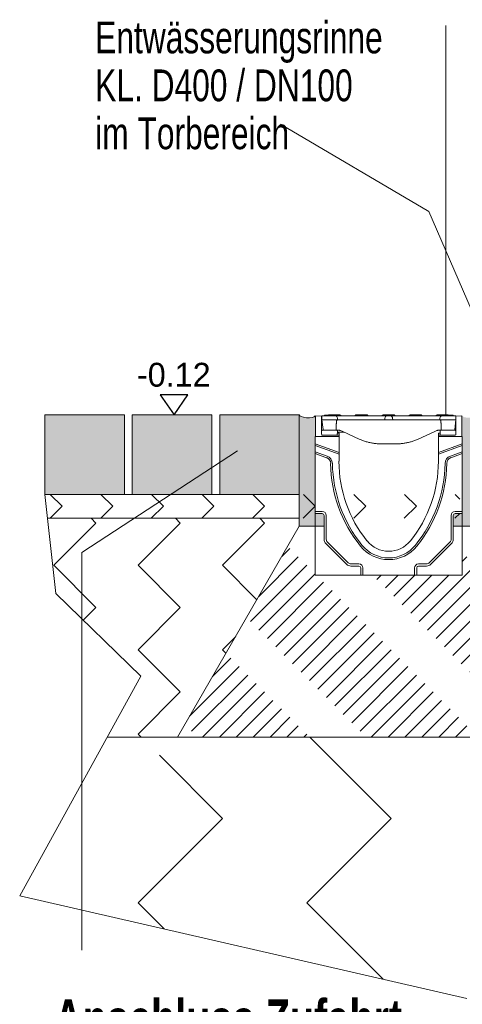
# Model space of a CAD drawing. Header units: metres. Extents: x 1314 to 1415, y -87 to -52.
# Tile 543 of 656: x 1405.014 to 1405.57, y -72.889 to -71.651. Entities that reach past the tile are written whole.
import ezdxf

# ---------------------------------------------------------------- set-up
doc = ezdxf.new("R2010")
doc.units = ezdxf.units.M
doc.linetypes.add('AUSGEZOGEN', pattern=[0])
for name, color, linetype in [('XR$9$_43212', 7, 'Continuous'), ('XR$9$_47794', 7, 'Continuous'), ('XR$9$_47796', 7, 'Continuous')]:
    doc.layers.add(name, color=color, linetype=linetype)
for name, color, linetype, lineweight in [('XR$9$Allgemein', 4, 'AUSGEZOGEN', 13), ('XR$9$Heizung', 4, 'AUSGEZOGEN', 13), ('XR$9$Muster', 4, 'AUSGEZOGEN', 13), ('XR$9$Schraffur', 4, 'AUSGEZOGEN', 13), ('XR$9$Text 1_100', 3, 'AUSGEZOGEN', 18), ('XR$9$Wand', 1, 'AUSGEZOGEN', 50), ('XR$9$Wand Mauerwerk tr_1', 42, 'AUSGEZOGEN', 18)]:
    doc.layers.add(name, color=color, linetype=linetype, lineweight=lineweight)
doc.styles.add('ARIAL', font='arial.ttf')

# ---------------------------------------------------------------- blocks, each defined once
blk = doc.blocks.new('COMPLEX_KOTENVERMASSUNG_9')
at = {"layer": 'XR$9$_43212', "color": 7, "linetype": 'AUSGEZOGEN', "lineweight": 25, "transparency": 33554687}
for p, q in [((1405.2254, -72.1229), (1405.1904, -72.1229)), ((1405.1904, -72.1229), (1405.2079, -72.1479)), ((1405.2079, -72.1479), (1405.2254, -72.1229)), ((1405.2079, -72.1479), (1405.2079, -72.1479)), ((1405.2079, -72.1479), (1405.2079, -72.1479)), ((1405.2079, -72.1479), (1405.2079, -72.1479)), ((1405.2079, -72.1479), (1405.2079, -72.1479))]:
    blk.add_line(p, q, dxfattribs=at)
at = {"layer": 'XR$9$_43212', "color": 7, "linetype": 'AUSGEZOGEN', "lineweight": 25, "transparency": 33554687, "insert": (1405.1613, -72.1129), "char_height": 0.03, "width": 0.110075, "attachment_point": 7, "style": 'ARIAL'}
blk.add_mtext('\\W0.97;-0.12', dxfattribs=at)

msp = doc.modelspace()

# ---------------------------------------------------------------- hatches: boundary and pattern name
at = {"layer": 'XR$9$Allgemein', "linetype": 'AUSGEZOGEN', "lineweight": 13, "transparency": 33554687}
h = msp.add_hatch(dxfattribs=at)
h.set_pattern_fill('SCHRAFFUR_10', color=4, scale=0.01, angle=90, style=0, pattern_type=2)
h.set_pattern_definition([(225, (0, 0), (0.02121320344, -0.02121320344), [0.1, -0.05]), (225, (0.010607, -0.010607), (0.02121320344, -0.02121320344), [0.1, -0.05])])
h.paths.add_polyline_path([(1405.5904, -72.2878), (1405.5704, -72.2878), (1405.5704, -72.3493), (1405.3854, -72.3493), (1405.3854, -72.2878), (1405.3654, -72.2878), (1405.2124, -72.5528), (1405.7434, -72.5528)], flags=0)
at = {"layer": 'XR$9$Heizung', "linetype": 'AUSGEZOGEN', "lineweight": 13, "transparency": 33554687}
for points in [[(1405.3654, -72.2878), (1405.3854, -72.2878), (1405.3859, -72.1516), (1405.3668, -72.1516), (1405.3654, -72.1479)], [(1405.3852, -72.1492), (1405.3851, -72.1494), (1405.385, -72.1495), (1405.3848, -72.1497), (1405.3847, -72.1498), (1405.3845, -72.15), (1405.3842, -72.1501), (1405.384, -72.1503), (1405.3837, -72.1504), (1405.3834, -72.1505), (1405.3831, -72.1506), (1405.3828, -72.1508), (1405.3824, -72.1509), (1405.382, -72.151), (1405.3817, -72.1511), (1405.3812, -72.1511), (1405.3808, -72.1512), (1405.3804, -72.1513), (1405.3799, -72.1514), (1405.3795, -72.1514), (1405.379, -72.1515), (1405.3785, -72.1515), (1405.378, -72.1515), (1405.3775, -72.1515), (1405.377, -72.1516), (1405.3765, -72.1516), (1405.376, -72.1516), (1405.3755, -72.1515), (1405.375, -72.1515), (1405.3744, -72.1515), (1405.3739, -72.1514), (1405.3734, -72.1514), (1405.3729, -72.1513), (1405.3724, -72.1513), (1405.3719, -72.1512), (1405.3715, -72.1511), (1405.371, -72.151), (1405.3705, -72.1509), (1405.3701, -72.1508), (1405.3697, -72.1507), (1405.3692, -72.1506), (1405.3689, -72.1505), (1405.3685, -72.1503), (1405.3681, -72.1502), (1405.3678, -72.1501), (1405.3674, -72.1499), (1405.3671, -72.1498), (1405.3669, -72.1496), (1405.3666, -72.1494), (1405.3664, -72.1493), (1405.3662, -72.1491), (1405.366, -72.149), (1405.3658, -72.1488), (1405.3657, -72.1486), (1405.3657, -72.1487), (1405.3657, -72.1487), (1405.3668, -72.1516), (1405.3859, -72.1516)], [(1405.5904, -72.2878), (1405.5904, -72.1479), (1405.5904, -72.1479), (1405.5903, -72.1481), (1405.5903, -72.1483), (1405.5902, -72.1484), (1405.5901, -72.1486), (1405.5899, -72.1488), (1405.5898, -72.149), (1405.5896, -72.1491), (1405.5894, -72.1493), (1405.5892, -72.1494), (1405.5889, -72.1496), (1405.5886, -72.1498), (1405.5883, -72.1499), (1405.588, -72.1501), (1405.5876, -72.1502), (1405.5873, -72.1503), (1405.5869, -72.1505), (1405.5865, -72.1506), (1405.5861, -72.1507), (1405.5857, -72.1508), (1405.5852, -72.1509), (1405.5848, -72.151), (1405.5843, -72.1511), (1405.5838, -72.1512), (1405.5833, -72.1513), (1405.5828, -72.1513), (1405.5823, -72.1514), (1405.5818, -72.1514), (1405.5813, -72.1515), (1405.5808, -72.1515), (1405.5803, -72.1515), (1405.5798, -72.1516), (1405.5793, -72.1516), (1405.5787, -72.1516), (1405.5782, -72.1515), (1405.5777, -72.1515), (1405.5772, -72.1515), (1405.5768, -72.1515), (1405.5763, -72.1514), (1405.5758, -72.1514), (1405.5754, -72.1513), (1405.5749, -72.1512), (1405.5745, -72.1511), (1405.5741, -72.1511), (1405.5737, -72.151), (1405.5733, -72.1509), (1405.573, -72.1508), (1405.5726, -72.1506), (1405.5723, -72.1505), (1405.572, -72.1504), (1405.5718, -72.1503), (1405.5715, -72.1501), (1405.5713, -72.15), (1405.5711, -72.1498), (1405.5709, -72.1497), (1405.5708, -72.1495), (1405.5706, -72.1494), (1405.5705, -72.1492), (1405.5699, -72.1753), (1405.5704, -72.1753), (1405.5704, -72.2878)], [(1405.3967, -72.2743), (1405.3967, -72.2741), (1405.3967, -72.274), (1405.3967, -72.2739), (1405.3966, -72.2738), (1405.3966, -72.2737), (1405.3966, -72.2735), (1405.3965, -72.2734), (1405.3965, -72.2733), (1405.3964, -72.2732), (1405.3964, -72.2731), (1405.3963, -72.273), (1405.3963, -72.2729), (1405.3962, -72.2728), (1405.3961, -72.2727), (1405.396, -72.2726), (1405.3959, -72.2725), (1405.3958, -72.2725), (1405.3957, -72.2724), (1405.3956, -72.2723), (1405.3955, -72.2723), (1405.3954, -72.2722), (1405.3953, -72.2721), (1405.3952, -72.2721), (1405.3951, -72.2721), (1405.395, -72.272), (1405.3949, -72.272), (1405.3947, -72.272), (1405.3946, -72.272), (1405.3945, -72.2719), (1405.3944, -72.2719), (1405.3854, -72.2719), (1405.3854, -72.2878), (1405.3967, -72.2878)], [(1405.5704, -72.2878), (1405.5704, -72.2719), (1405.5614, -72.2719), (1405.5613, -72.2719), (1405.5611, -72.272), (1405.561, -72.272), (1405.5609, -72.272), (1405.5608, -72.272), (1405.5607, -72.2721), (1405.5605, -72.2721), (1405.5604, -72.2721), (1405.5603, -72.2722), (1405.5602, -72.2723), (1405.5601, -72.2723), (1405.56, -72.2724), (1405.5599, -72.2725), (1405.5598, -72.2725), (1405.5597, -72.2726), (1405.5597, -72.2727), (1405.5596, -72.2728), (1405.5595, -72.2729), (1405.5594, -72.273), (1405.5594, -72.2731), (1405.5593, -72.2732), (1405.5593, -72.2733), (1405.5592, -72.2734), (1405.5592, -72.2735), (1405.5591, -72.2737), (1405.5591, -72.2738), (1405.5591, -72.2739), (1405.5591, -72.274), (1405.5591, -72.2741), (1405.5591, -72.2743), (1405.5591, -72.2878)]]:
    msp.add_hatch(color=8, dxfattribs=at).paths.add_polyline_path(points)
at = {"layer": 'XR$9$Muster', "linetype": 'AUSGEZOGEN', "lineweight": 13, "transparency": 33554687}
h = msp.add_hatch(dxfattribs=at)
h.set_pattern_fill('MUSTER', scale=0.045, angle=315, style=0, pattern_type=2)
h.set_pattern_definition([(315, (0.12728, -4e-17), (0.0636396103, -1e-17), [0.045, -0.045]), (45, (0.12728, -4e-17), (1e-17, 0.0636396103), [0.045, -0.045])])
h.paths.add_polyline_path([(1405.5673, -72.2479), (1405.2423, -72.2479), (1405.0454, -72.2478), (1405.0487, -72.2778), (1405.2469, -72.2779), (1405.5673, -72.2779)], flags=0)
h = msp.add_hatch(dxfattribs=at)
h.set_pattern_fill('MUSTER', scale=0.075, angle=315, style=0, pattern_type=2)
h.set_pattern_definition([(315, (0.21213, -4e-17), (0.106066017, -2e-17), [0.075, -0.075]), (45, (0.21213, -4e-17), (2e-17, 0.106066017), [0.075, -0.075])])
h.paths.add_polyline_path([(1405.0487, -72.2778), (1405.0591, -72.3723), (1405.1663, -72.4764), (1405.1241, -72.5528), (1405.2124, -72.5528), (1405.3654, -72.2878), (1405.3654, -72.2778)], flags=0)
h = msp.add_hatch(dxfattribs=at)
h.set_pattern_fill('MUSTER', scale=0.15, angle=315, style=0, pattern_type=2)
h.set_pattern_definition([(315, (0.42426, -9e-17), (0.212132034, -5e-17), [0.15, -0.15]), (45, (0.42426, -9e-17), (5e-17, 0.212132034), [0.15, -0.15])])
h.paths.add_polyline_path([(1406.2503, -72.8554), (1406.2503, -72.5529), (1405.2124, -72.5528), (1405.0138, -72.7523), (1405.5761, -72.8814), (1405.8442, -72.7834)], flags=0)
at = {"layer": 'XR$9$Schraffur', "linetype": 'AUSGEZOGEN', "lineweight": 13, "transparency": 33554687}
for points in [[(1405.1454, -72.2478), (1405.1454, -72.1478), (1405.0454, -72.1478), (1405.0454, -72.2478)], [(1405.2554, -72.2478), (1405.2554, -72.1478), (1405.1554, -72.1478), (1405.1554, -72.2478)], [(1405.3654, -72.2478), (1405.3654, -72.1478), (1405.2654, -72.1478), (1405.2654, -72.2478)]]:
    msp.add_hatch(color=253, dxfattribs=at).paths.add_polyline_path(points)

# ---------------------------------------------------------------- linework, layer by layer
at = {"layer": 'XR$9$_47794', "color": 7, "linetype": 'AUSGEZOGEN', "lineweight": 13, "transparency": 33554687}
for p, q in [((1405.3859, -72.1493), (1405.3934, -72.1497)), ((1405.3859, -72.1753), (1405.3859, -72.1493)), ((1405.3934, -72.1497), (1405.3936, -72.1497)), ((1405.3934, -72.1497), (1405.3934, -72.1723)), ((1405.4105, -72.1493), (1405.3936, -72.1493)), ((1405.3936, -72.1493), (1405.3936, -72.1543)), ((1405.3955, -72.1664), (1405.3936, -72.1543)), ((1405.3936, -72.1543), (1405.4136, -72.1543)), ((1405.4105, -72.1493), (1405.4196, -72.1493)), ((1405.4135, -72.1521), (1405.4136, -72.1543)), ((1405.4196, -72.1543), (1405.4136, -72.1543)), ((1405.4196, -72.1493), (1405.4669, -72.1493)), ((1405.4669, -72.1543), (1405.4196, -72.1543)), ((1405.4669, -72.1493), (1405.476, -72.1493)), ((1405.4729, -72.1543), (1405.4669, -72.1543)), ((1405.4729, -72.1543), (1405.473, -72.1521)), ((1405.4729, -72.1543), (1405.4829, -72.1543)), ((1405.4798, -72.1493), (1405.476, -72.1493)), ((1405.4798, -72.1493), (1405.4889, -72.1493)), ((1405.4828, -72.1521), (1405.4829, -72.1543)), ((1405.4889, -72.1543), (1405.4829, -72.1543)), ((1405.4889, -72.1493), (1405.5361, -72.1493)), ((1405.5361, -72.1543), (1405.4889, -72.1543)), ((1405.5361, -72.1493), (1405.5452, -72.1493)), ((1405.5421, -72.1543), (1405.5361, -72.1543)), ((1405.5421, -72.1543), (1405.5422, -72.1521)), ((1405.5421, -72.1543), (1405.5621, -72.1543)), ((1405.5621, -72.1493), (1405.5452, -72.1493)), ((1405.5621, -72.1543), (1405.5609, -72.1664)), ((1405.5621, -72.1543), (1405.5621, -72.1493)), ((1405.5621, -72.1497), (1405.5624, -72.1497)), ((1405.5624, -72.1497), (1405.5699, -72.1493)), ((1405.5624, -72.1723), (1405.5624, -72.1497)), ((1405.5699, -72.1493), (1405.5699, -72.1753)), ((1405.3934, -72.1688), (1405.3934, -72.1682)), ((1405.3954, -72.1673), (1405.4114, -72.1673)), ((1405.397, -72.1673), (1405.3965, -72.1673)), ((1405.3966, -72.1673), (1405.3966, -72.1673)), ((1405.4103, -72.1673), (1405.397, -72.1673)), ((1405.4108, -72.1673), (1405.4103, -72.1673)), ((1405.4154, -72.1673), (1405.4108, -72.1673)), ((1405.4132, -72.1728), (1405.4134, -72.1689)), ((1405.4134, -72.1689), (1405.4132, -72.1728)), ((1405.4134, -72.1688), (1405.4133, -72.1682)), ((1405.4213, -72.1695), (1405.4133, -72.1695)), ((1405.4154, -72.1708), (1405.4133, -72.1707)), ((1405.4134, -72.1689), (1405.4134, -72.1688)), ((1405.4154, -72.1713), (1405.4154, -72.1708)), ((1405.4154, -72.1733), (1405.4154, -72.1713)), ((1405.42, -72.1689), (1405.4174, -72.1677)), ((1405.4409, -72.1784), (1405.42, -72.1689)), ((1405.5357, -72.1689), (1405.5148, -72.1784)), ((1405.5383, -72.1677), (1405.5357, -72.1689)), ((1405.545, -72.1673), (1405.5404, -72.1673)), ((1405.5425, -72.1707), (1405.5404, -72.1708)), ((1405.5404, -72.1708), (1405.5404, -72.1713)), ((1405.5404, -72.1713), (1405.5404, -72.1733)), ((1405.5424, -72.1688), (1405.5424, -72.1682)), ((1405.5424, -72.1688), (1405.5424, -72.1689)), ((1405.5424, -72.1689), (1405.5426, -72.1728)), ((1405.5424, -72.1689), (1405.5426, -72.1728)), ((1405.5444, -72.1673), (1405.5604, -72.1673)), ((1405.5455, -72.1673), (1405.545, -72.1673)), ((1405.5594, -72.1673), (1405.5455, -72.1673)), ((1405.5598, -72.1673), (1405.5594, -72.1673)), ((1405.5599, -72.1673), (1405.5598, -72.1673)), ((1405.5624, -72.1688), (1405.5623, -72.1682)), ((1405.3854, -72.1753), (1405.4154, -72.1753)), ((1405.3854, -72.1753), (1405.3854, -72.1843)), ((1405.3944, -72.1733), (1405.4154, -72.1736)), ((1405.4154, -72.1733), (1405.4154, -72.1736)), ((1405.4154, -72.1753), (1405.4154, -72.1736)), ((1405.4154, -72.1753), (1405.4154, -72.1952)), ((1405.5404, -72.1736), (1405.5614, -72.1733)), ((1405.5404, -72.1736), (1405.5404, -72.1733)), ((1405.5404, -72.1753), (1405.5404, -72.1736)), ((1405.5404, -72.1952), (1405.5404, -72.1753)), ((1405.5404, -72.1753), (1405.5704, -72.1753)), ((1405.5704, -72.1843), (1405.5704, -72.1753)), ((1405.3854, -72.1843), (1405.3854, -72.1865)), ((1405.3854, -72.1865), (1405.3854, -72.1942)), ((1405.3854, -72.1942), (1405.3854, -72.1965)), ((1405.4154, -72.1975), (1405.4154, -72.1952)), ((1405.4879, -72.1843), (1405.4679, -72.1843)), ((1405.5404, -72.1952), (1405.5404, -72.1975)), ((1405.5704, -72.1865), (1405.5704, -72.1843)), ((1405.5704, -72.1942), (1405.5704, -72.1865)), ((1405.5704, -72.1965), (1405.5704, -72.1942)), ((1405.3854, -72.1965), (1405.3854, -72.2693)), ((1405.4154, -72.2063), (1405.4154, -72.1975)), ((1405.5404, -72.1975), (1405.5404, -72.2063)), ((1405.5704, -72.2693), (1405.5704, -72.1965)), ((1405.3854, -72.2693), (1405.3854, -72.2719)), ((1405.5704, -72.2719), (1405.5704, -72.2693)), ((1405.3854, -72.2719), (1405.3854, -72.3493)), ((1405.5704, -72.3493), (1405.5704, -72.2719)), ((1405.3654, -72.2878), (1405.3967, -72.2878)), ((1405.5904, -72.2878), (1405.5591, -72.2878)), ((1405.3854, -72.3493), (1405.4427, -72.3493)), ((1405.4427, -72.3493), (1405.4454, -72.3493)), ((1405.4454, -72.3493), (1405.5104, -72.3493)), ((1405.5104, -72.3493), (1405.5131, -72.3493)), ((1405.5131, -72.3493), (1405.5704, -72.3493))]:
    msp.add_line(p, q, dxfattribs=at)
for points in [[(1405.4122, -72.1557), (1405.4122, -72.1561), (1405.4122, -72.1566), (1405.4121, -72.157), (1405.4121, -72.1575), (1405.4121, -72.1579), (1405.4121, -72.1583), (1405.4121, -72.1588), (1405.412, -72.1592), (1405.412, -72.1597), (1405.412, -72.1601), (1405.412, -72.1606), (1405.412, -72.161), (1405.4119, -72.1614), (1405.4119, -72.1619), (1405.4119, -72.1623), (1405.4119, -72.1628), (1405.4119, -72.1632), (1405.4119, -72.1637), (1405.4118, -72.1641), (1405.4118, -72.1645), (1405.4118, -72.165), (1405.4118, -72.1654), (1405.4118, -72.1659), (1405.4117, -72.1663)], [(1405.4138, -72.1543), (1405.4137, -72.1543), (1405.4136, -72.1543), (1405.4135, -72.1543), (1405.4134, -72.1543), (1405.4133, -72.1543), (1405.4132, -72.1544), (1405.4131, -72.1544), (1405.413, -72.1544), (1405.4129, -72.1545), (1405.4128, -72.1545), (1405.4128, -72.1546), (1405.4127, -72.1547), (1405.4126, -72.1547), (1405.4126, -72.1548), (1405.4125, -72.1549), (1405.4124, -72.1549), (1405.4124, -72.155), (1405.4123, -72.1551), (1405.4123, -72.1552), (1405.4123, -72.1553), (1405.4122, -72.1554), (1405.4122, -72.1555), (1405.4122, -72.1556), (1405.4122, -72.1557)], [(1405.5436, -72.1557), (1405.5435, -72.1556), (1405.5435, -72.1555), (1405.5435, -72.1554), (1405.5435, -72.1553), (1405.5435, -72.1552), (1405.5434, -72.1551), (1405.5434, -72.155), (1405.5433, -72.155), (1405.5433, -72.1549), (1405.5432, -72.1548), (1405.5431, -72.1547), (1405.5431, -72.1547), (1405.543, -72.1546), (1405.5429, -72.1545), (1405.5428, -72.1545), (1405.5427, -72.1544), (1405.5426, -72.1544), (1405.5426, -72.1544), (1405.5425, -72.1543), (1405.5424, -72.1543), (1405.5423, -72.1543), (1405.5422, -72.1543), (1405.5421, -72.1543), (1405.542, -72.1543)], [(1405.544, -72.1663), (1405.544, -72.1659), (1405.544, -72.1654), (1405.544, -72.165), (1405.5439, -72.1645), (1405.5439, -72.1641), (1405.5439, -72.1637), (1405.5439, -72.1632), (1405.5439, -72.1628), (1405.5438, -72.1623), (1405.5438, -72.1619), (1405.5438, -72.1614), (1405.5438, -72.161), (1405.5438, -72.1606), (1405.5437, -72.1601), (1405.5437, -72.1597), (1405.5437, -72.1592), (1405.5437, -72.1588), (1405.5437, -72.1583), (1405.5436, -72.1579), (1405.5436, -72.1575), (1405.5436, -72.157), (1405.5436, -72.1566), (1405.5436, -72.1561), (1405.5436, -72.1557)], [(1405.3954, -72.1673), (1405.3952, -72.1673), (1405.395, -72.1673), (1405.3949, -72.1673), (1405.3947, -72.1673), (1405.3946, -72.1673), (1405.3945, -72.1673), (1405.3944, -72.1673), (1405.3943, -72.1673), (1405.3943, -72.1673), (1405.3942, -72.1673), (1405.394, -72.1673), (1405.3939, -72.1674), (1405.3937, -72.1676), (1405.3936, -72.1677), (1405.3935, -72.1679), (1405.3934, -72.168), (1405.3934, -72.1682)], [(1405.4133, -72.1682), (1405.4133, -72.168), (1405.4133, -72.1679), (1405.4132, -72.1677), (1405.413, -72.1676), (1405.4129, -72.1674), (1405.4127, -72.1673), (1405.4125, -72.1673), (1405.4125, -72.1673), (1405.4124, -72.1673), (1405.4124, -72.1673), (1405.4123, -72.1673), (1405.4122, -72.1673), (1405.412, -72.1673), (1405.4119, -72.1673), (1405.4117, -72.1673), (1405.4115, -72.1673), (1405.4114, -72.1673)], [(1405.4174, -72.1677), (1405.4174, -72.1677), (1405.4173, -72.1676), (1405.4172, -72.1676), (1405.4171, -72.1676), (1405.417, -72.1675), (1405.4169, -72.1675), (1405.4168, -72.1675), (1405.4167, -72.1675), (1405.4167, -72.1674), (1405.4166, -72.1674), (1405.4165, -72.1674), (1405.4164, -72.1674), (1405.4163, -72.1674), (1405.4162, -72.1673), (1405.4161, -72.1673), (1405.4161, -72.1673), (1405.416, -72.1673), (1405.4159, -72.1673), (1405.4158, -72.1673), (1405.4157, -72.1673), (1405.4156, -72.1673), (1405.4155, -72.1673), (1405.4155, -72.1673), (1405.4154, -72.1673)], [(1405.5404, -72.1673), (1405.5403, -72.1673), (1405.5402, -72.1673), (1405.5401, -72.1673), (1405.54, -72.1673), (1405.54, -72.1673), (1405.5399, -72.1673), (1405.5398, -72.1673), (1405.5397, -72.1673), (1405.5396, -72.1673), (1405.5395, -72.1673), (1405.5394, -72.1674), (1405.5394, -72.1674), (1405.5393, -72.1674), (1405.5392, -72.1674), (1405.5391, -72.1674), (1405.539, -72.1675), (1405.5389, -72.1675), (1405.5388, -72.1675), (1405.5387, -72.1675), (1405.5387, -72.1676), (1405.5386, -72.1676), (1405.5385, -72.1676), (1405.5384, -72.1677), (1405.5383, -72.1677)], [(1405.4679, -72.1843), (1405.4667, -72.1843), (1405.4655, -72.1842), (1405.4644, -72.1842), (1405.4632, -72.1841), (1405.4621, -72.184), (1405.4609, -72.1839), (1405.4598, -72.1838), (1405.4587, -72.1836), (1405.4575, -72.1834), (1405.4564, -72.1832), (1405.4552, -72.183), (1405.4541, -72.1828), (1405.453, -72.1825), (1405.4519, -72.1823), (1405.4508, -72.182), (1405.4496, -72.1817), (1405.4485, -72.1813), (1405.4474, -72.181), (1405.4463, -72.1806), (1405.4452, -72.1802), (1405.4441, -72.1798), (1405.4431, -72.1793), (1405.442, -72.1789), (1405.4409, -72.1784)], [(1405.5148, -72.1784), (1405.5138, -72.1789), (1405.5127, -72.1793), (1405.5116, -72.1798), (1405.5105, -72.1802), (1405.5095, -72.1806), (1405.5084, -72.181), (1405.5073, -72.1813), (1405.5062, -72.1816), (1405.5051, -72.182), (1405.5039, -72.1822), (1405.5028, -72.1825), (1405.5017, -72.1828), (1405.5006, -72.183), (1405.4994, -72.1832), (1405.4983, -72.1834), (1405.4972, -72.1836), (1405.496, -72.1838), (1405.4949, -72.1839), (1405.4937, -72.184), (1405.4925, -72.1841), (1405.4914, -72.1842), (1405.4902, -72.1842), (1405.489, -72.1843), (1405.4879, -72.1843)]]:
    msp.add_lwpolyline(points, dxfattribs=at)
for centre, radius, start, end in [((1405.4105, -72.1523), 0.003, 3.0009, 90.0004), ((1405.476, -72.1523), 0.003, 89.9996, 176.9991), ((1405.4798, -72.1523), 0.003, 3.0009, 90.0004), ((1405.5452, -72.1523), 0.003, 89.9996, 176.9991), ((1405.3965, -72.1663), 0.001, 188.7462, 270), ((1405.5599, -72.1663), 0.001, 270, 354), ((1405.5747, -72.2063), 0.1594, 180, 218.8416), ((1405.381, -72.2063), 0.1594, 321.1584, 0), ((1405.4779, -72.2843), 0.035, 218.8416, 321.1584)]:
    msp.add_arc(centre, radius, start, end, dxfattribs=at)
for centre, major_axis, ratio, start_param, end_param in [((1405.4108, -72.1663), (0, 0.001), 0.973528, 3.141593, 4.660029), ((1405.5434, -72.1683), (0.000999, -0.000052), 0.999998, 1.623156, 3.141593), ((1405.5444, -72.1673), (-0.001, 0), 0.002004, 4.715128, 6.283185), ((1405.545, -72.1663), (0, 0.001), 0.973528, 1.623156, 3.141593), ((1405.5603, -72.1673), (-0.001, 0), 0.002004, 3.141593, 4.70965), ((1405.5613, -72.1683), (-0.000999, -0.000052), 0.999998, 3.141593, 4.660029), ((1405.3944, -72.1723), (0, 0.001), 0.999998, 1.570796, 3.124139), ((1405.4122, -72.1727), (-0.000999, 0.000052), 0.999998, 2.095929, 3.141593), ((1405.5436, -72.1727), (0.00089, -0.000455), 0.999999, 3.666725, 4.712389), ((1405.5614, -72.1723), (0, 0.001), 0.999998, 3.159046, 4.712389)]:
    msp.add_ellipse(centre, major_axis=major_axis, ratio=ratio, start_param=start_param, end_param=end_param, dxfattribs=at)
at = {"layer": 'XR$9$_47796', "color": 94, "linetype": 'AUSGEZOGEN', "lineweight": 13, "transparency": 33554687}
for p, q in [((1405.397, -72.1483), (1405.397, -72.1493)), ((1405.397, -72.1483), (1405.3971, -72.1483)), ((1405.3971, -72.1483), (1405.399, -72.1483)), ((1405.399, -72.1483), (1405.4018, -72.1483)), ((1405.4017, -72.1487), (1405.4016, -72.1493)), ((1405.4051, -72.1478), (1405.4027, -72.1478)), ((1405.4051, -72.1478), (1405.4141, -72.1478)), ((1405.4166, -72.1478), (1405.4141, -72.1478)), ((1405.4176, -72.1487), (1405.4176, -72.1493)), ((1405.4357, -72.1487), (1405.4356, -72.1493)), ((1405.4391, -72.1478), (1405.4367, -72.1478)), ((1405.4391, -72.1478), (1405.4481, -72.1478)), ((1405.4506, -72.1478), (1405.4481, -72.1478)), ((1405.4516, -72.1487), (1405.4516, -72.1493)), ((1405.4697, -72.1487), (1405.4696, -72.1493)), ((1405.4731, -72.1478), (1405.4707, -72.1478)), ((1405.4731, -72.1478), (1405.4821, -72.1478)), ((1405.4846, -72.1478), (1405.4821, -72.1478)), ((1405.4856, -72.1487), (1405.4856, -72.1493)), ((1405.5037, -72.1487), (1405.5036, -72.1493)), ((1405.5071, -72.1478), (1405.5047, -72.1478)), ((1405.5071, -72.1478), (1405.5161, -72.1478)), ((1405.5186, -72.1478), (1405.5161, -72.1478)), ((1405.5196, -72.1487), (1405.5196, -72.1493)), ((1405.5377, -72.1487), (1405.5376, -72.1493)), ((1405.5411, -72.1478), (1405.5387, -72.1478)), ((1405.5411, -72.1478), (1405.5501, -72.1478)), ((1405.5526, -72.1478), (1405.5501, -72.1478)), ((1405.5535, -72.1483), (1405.5587, -72.1483)), ((1405.5536, -72.1487), (1405.5536, -72.1493)), ((1405.5587, -72.1483), (1405.5587, -72.1493)), ((1405.5587, -72.1483), (1405.5588, -72.1483)), ((1405.5588, -72.1483), (1405.5588, -72.1493)), ((1405.4154, -72.1952), (1405.3854, -72.1843)), ((1405.3854, -72.1865), (1405.4154, -72.1975)), ((1405.4004, -72.1997), (1405.3854, -72.1942)), ((1405.5704, -72.1843), (1405.5404, -72.1952)), ((1405.5404, -72.1975), (1405.5704, -72.1865)), ((1405.5704, -72.1942), (1405.5554, -72.1997)), ((1405.3854, -72.1965), (1405.3996, -72.2017)), ((1405.5561, -72.2017), (1405.5704, -72.1965)), ((1405.3944, -72.2693), (1405.3854, -72.2693)), ((1405.5704, -72.2693), (1405.5614, -72.2693)), ((1405.3854, -72.2719), (1405.3944, -72.2719)), ((1405.3967, -72.2743), (1405.3967, -72.3043)), ((1405.3994, -72.3043), (1405.3994, -72.2743)), ((1405.5564, -72.2743), (1405.5564, -72.3043)), ((1405.5591, -72.3043), (1405.5591, -72.2743)), ((1405.5614, -72.2719), (1405.5704, -72.2719)), ((1405.3989, -72.3097), (1405.4249, -72.3357)), ((1405.4268, -72.3338), (1405.4008, -72.3078)), ((1405.5549, -72.3078), (1405.5289, -72.3338)), ((1405.5308, -72.3357), (1405.5568, -72.3097)), ((1405.4404, -72.3353), (1405.4304, -72.3353)), ((1405.4304, -72.3379), (1405.4404, -72.3379)), ((1405.4427, -72.3403), (1405.4427, -72.3493)), ((1405.4454, -72.3493), (1405.4454, -72.3403)), ((1405.5104, -72.3403), (1405.5104, -72.3493)), ((1405.5131, -72.3493), (1405.5131, -72.3403)), ((1405.5254, -72.3353), (1405.5154, -72.3353)), ((1405.5154, -72.3379), (1405.5254, -72.3379))]:
    msp.add_line(p, q, dxfattribs=at)
for centre, radius, start, end in [((1405.4027, -72.1488), 0.001, 90, 177), ((1405.4166, -72.1488), 0.001, 3, 90), ((1405.4367, -72.1488), 0.001, 90, 177), ((1405.4506, -72.1488), 0.001, 3, 90), ((1405.4707, -72.1488), 0.001, 90, 177), ((1405.4846, -72.1488), 0.001, 3, 90), ((1405.5047, -72.1488), 0.001, 90, 177), ((1405.5186, -72.1488), 0.001, 3, 90), ((1405.5387, -72.1488), 0.001, 90, 177), ((1405.5526, -72.1488), 0.001, 3, 90), ((1405.3969, -72.2092), 0.008, 0.949, 70), ((1405.3969, -72.2092), 0.0101, 0.949, 70), ((1405.5589, -72.2092), 0.0101, 110, 179.051), ((1405.5589, -72.2092), 0.008, 110, 179.051), ((1405.5747, -72.2063), 0.1699, 180.949, 218.8416), ((1405.5747, -72.2063), 0.1677, 180.949, 218.8416), ((1405.381, -72.2063), 0.1677, 321.1584, 359.051), ((1405.381, -72.2063), 0.1699, 321.1584, 359.051), ((1405.3944, -72.2743), 0.005, 0, 90), ((1405.5614, -72.2743), 0.005, 90, 180), ((1405.3944, -72.2743), 0.00232, 0, 90), ((1405.5614, -72.2743), 0.00232, 90, 180), ((1405.4044, -72.3043), 0.00768, 180, 225), ((1405.4044, -72.3043), 0.005, 180, 225), ((1405.5514, -72.3043), 0.005, 315, 0), ((1405.5514, -72.3043), 0.00768, 315, 0), ((1405.4779, -72.2843), 0.0455, 218.8416, 321.1584), ((1405.4779, -72.2843), 0.0434, 218.8416, 321.1584), ((1405.4304, -72.3303), 0.00768, 225, 270), ((1405.4304, -72.3303), 0.005, 225, 270), ((1405.4404, -72.3403), 0.005, 0, 90), ((1405.4404, -72.3403), 0.00232, 0, 90), ((1405.5154, -72.3403), 0.005, 90, 180), ((1405.5154, -72.3403), 0.00232, 90, 180), ((1405.5254, -72.3303), 0.005, 270, 315), ((1405.5254, -72.3303), 0.00768, 270, 315)]:
    msp.add_arc(centre, radius, start, end, dxfattribs=at)
at = {"layer": 'XR$9$Allgemein', "color": 4, "linetype": 'AUSGEZOGEN', "lineweight": 13, "transparency": 33554687}
msp.add_line((1405.3654, -72.1478), (1405.3654, -72.2878), dxfattribs=at)
msp.add_ellipse((1405.3754, -72.1482), major_axis=(-0.00999, 0.00047), ratio=0.329712, start_param=0, end_param=2.988397, dxfattribs=at)
at = {"layer": 'XR$9$Wand', "color": 3, "linetype": 'AUSGEZOGEN', "lineweight": 13, "transparency": 33554687}
msp.add_line((1405.5498, -71.6586), (1405.5498, -72.1479), dxfattribs=at)
at = {"layer": 'XR$9$Wand', "color": 1, "linetype": 'AUSGEZOGEN', "lineweight": 13, "transparency": 33554687}
for p, q in [((1405.1454, -72.1478), (1405.0454, -72.1478)), ((1405.0454, -72.1478), (1405.0454, -72.2478)), ((1405.1454, -72.2478), (1405.1454, -72.1478)), ((1405.2554, -72.1478), (1405.1554, -72.1478)), ((1405.1554, -72.1478), (1405.1554, -72.2478)), ((1405.2554, -72.2478), (1405.2554, -72.1478)), ((1405.3654, -72.1478), (1405.2654, -72.1478)), ((1405.2654, -72.1478), (1405.2654, -72.2478)), ((1405.3654, -72.2478), (1405.3654, -72.1478)), ((1405.0454, -72.2478), (1405.1454, -72.2478)), ((1405.1554, -72.2478), (1405.2554, -72.2478)), ((1405.2654, -72.2478), (1405.3654, -72.2478))]:
    msp.add_line(p, q, dxfattribs=at)
at = {"layer": 'XR$9$Wand', "color": 7, "linetype": 'AUSGEZOGEN', "lineweight": 13, "transparency": 33554687}
for p, q in [((1405.3654, -72.2478), (1405.0454, -72.2478)), ((1405.3654, -72.2778), (1405.0487, -72.2778)), ((1405.3654, -72.2878), (1405.2124, -72.5528))]:
    msp.add_line(p, q, dxfattribs=at)
at = {"layer": 'XR$9$Wand Mauerwerk tr_1', "color": 7, "linetype": 'AUSGEZOGEN', "lineweight": 13, "transparency": 33554687}
for p, q in [((1405.3419, -71.7826), (1405.5285, -71.8921)), ((1405.5285, -71.8921), (1405.6386, -72.1479)), ((1405.0921, -72.3208), (1405.2879, -72.193)), ((1405.0591, -72.3723), (1405.0454, -72.2478)), ((1405.0921, -72.8208), (1405.0921, -72.3208)), ((1405.1663, -72.4764), (1405.0591, -72.3723)), ((1405.1663, -72.4764), (1405.0138, -72.7523)), ((1406.2503, -72.5529), (1405.124, -72.5529)), ((1405.0138, -72.7523), (1405.5761, -72.8814))]:
    msp.add_line(p, q, dxfattribs=at)

# ---------------------------------------------------------------- block references
at = {"layer": 'XR$9$_43212', "color": 7, "linetype": 'AUSGEZOGEN', "lineweight": 25, "transparency": 33554687}
msp.add_blockref('COMPLEX_KOTENVERMASSUNG_9', (0, 0), dxfattribs=at)

# ---------------------------------------------------------------- texts
at = {"layer": 'XR$9$Text 1_100', "color": 3, "linetype": 'AUSGEZOGEN', "lineweight": 18, "transparency": 33554687, "attachment_point": 1, "line_spacing_factor": 0.903614, "style": 'ARIAL'}
for s, insert, char_height, width in [('\\A1;{\\fArial|i0|b0;\\H0.040000;\\W0.714286;\\C3;Entwässerungsrinne}\\P{\\fArial|i0|b0;\\H0.040000;\\W0.714286;\\C3;KL. D400 / DN100}\\P{\\fArial|i0|b0;\\H0.040000;\\W0.714286;\\C3;im Torbereich}\\P', (1405.1087, -71.6535), 0.04, 0.378178), ('\\A1;{\\fArial|i0|b1;\\H0.050000;\\W0.714286;\\C3;Anschluss Zufahrt}\\P{\\fArial|i0|b0;\\H0.040000;\\W0.714286;\\C3;Verbundpflaster (100mm)}\\P{\\fArial|i0|b0;\\H0.040000;\\W0.714286;\\C3;auf Tragschicht und Frostschutz}\\P{\\fArial|i0|b0;\\H0.040000;\\W0.714286;\\C3;(Gefälle gem. Übersicht Außenanlagen)}\\P', (1405.0569, -72.8826), 0.05, 0.869609)]:
    msp.add_mtext(s, dxfattribs=dict(at, insert=insert, char_height=char_height, width=width))

doc.saveas('drawing.dxf')
